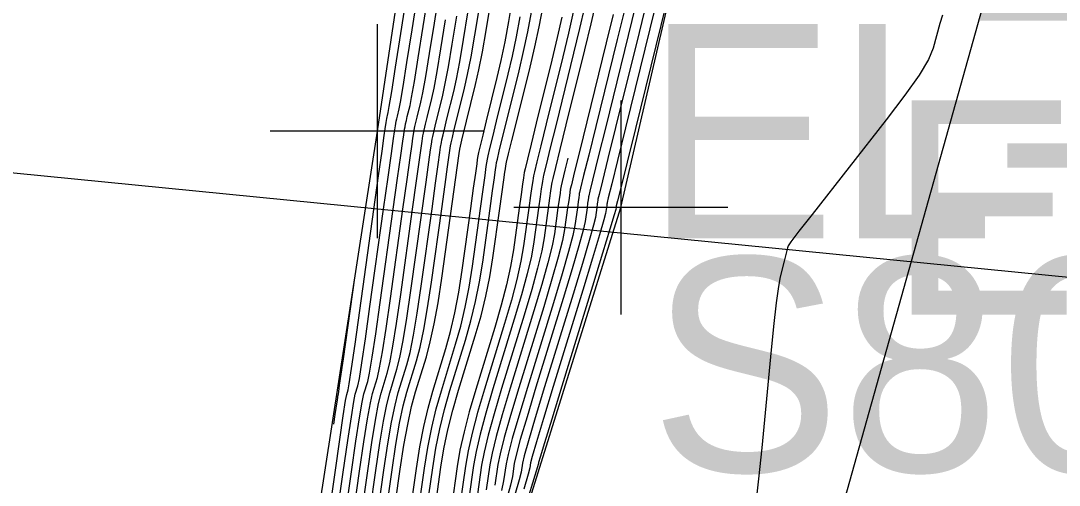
# Model space of a CAD drawing. Extents: x 1724534 to 1727318, y 657156 to 660047.
# Drawn here: x 1725529.4 to 1725548.81, y 659469.79 to 659478.46 of the extents above; entities that cross this region are included whole.
import ezdxf

# ---------------------------------------------------------------- set-up
doc = ezdxf.new("R2010")
doc.units = 0
for name, color, linetype in [('SURVEY - CONTOURS - Index with Text', 7, 'Continuous'), ('SURVEY - CONTOURS - Intermediate with optional Text', 7, 'Continuous'), ('SURVEY - DRAINAGE - Storm Sewer Text', 7, 'Continuous'), ('SURVEY - DTM - Breaklines', 7, 'Continuous'), ('SURVEY - DTM - Breaklines - Points - Elevations', 7, 'Continuous'), ('SURVEY - DTM - Breaklines - Points - Locators', 7, 'Continuous'), ('SURVEY - MISCELLANEOUS - Bottom of MH and CB - Points - Numbers', 7, 'Continuous'), ('SURVEY - NON-TRANSPORTATION - Features', 7, 'Continuous'), ('SURVEY - NON-TRANSPORTATION - Features - Points - Elevations', 7, 'Continuous'), ('SURVEY - NON-TRANSPORTATION - Features - Points - Locators', 7, 'Continuous'), ('SURVEY - UTILITIES - Fiber Optic Cable (Underground) with Text', 7, 'Continuous')]:
    doc.layers.add(name, color=color, linetype=linetype)

msp = doc.modelspace()

# ---------------------------------------------------------------- linework, layer by layer
at = {"layer": 'SURVEY - CONTOURS - Index with Text'}
for points in [[(1725541.313, 659478.921), (1725541.163, 659478.31), (1725540.705, 659476.461), (1725540.555, 659475.854), (1725540.448, 659475.419), (1725540.384, 659475.157), (1725540.362, 659475.069), (1725540.361, 659475.062), (1725540.36, 659475.054), (1725540.357, 659475.037), (1725540.354, 659475.01), (1725540.348, 659474.974), (1725540.333, 659474.864), (1725540.302, 659474.743), (1725540.221, 659474.464), (1725540.089, 659474.026), (1725539.907, 659473.43), (1725539.354, 659471.63), (1725539.172, 659471.034), (1725539.04, 659470.599), (1725538.959, 659470.323), (1725538.929, 659470.207), (1725538.915, 659470.11), (1725538.884, 659469.993), (1725538.802, 659469.715)], [(1725535.662, 659468.488), (1725535.885, 659470.055), (1725535.963, 659470.586), (1725536.031, 659471.005), (1725536.089, 659471.312), (1725536.137, 659471.507), (1725536.251, 659471.878), (1725536.298, 659472.074), (1725536.356, 659472.385), (1725536.424, 659472.811), (1725536.503, 659473.351), (1725536.725, 659474.946), (1725536.799, 659475.473), (1725536.904, 659476.214), (1725536.919, 659476.312), (1725536.928, 659476.361), (1725536.967, 659476.531), (1725536.997, 659476.653), (1725537.085, 659477.01), (1725537.126, 659477.202), (1725537.182, 659477.512), (1725537.254, 659477.939), (1725537.341, 659478.483)], [(1725539.628, 659475.899), (1725539.572, 659475.673), (1725539.52, 659475.458), (1725539.501, 659475.379), (1725539.497, 659475.35), (1725539.492, 659475.318), (1725539.481, 659475.243), (1725539.465, 659475.126), (1725539.443, 659474.967), (1725539.375, 659474.486), (1725539.333, 659474.26), (1725539.255, 659473.944), (1725539.141, 659473.538), (1725538.993, 659473.042), (1725538.55, 659471.599), (1725538.401, 659471.104), (1725538.288, 659470.7), (1725538.21, 659470.389), (1725538.168, 659470.169), (1725538.102, 659469.704)], [(1725535.253, 659470.928), (1725535.279, 659471.107), (1725535.318, 659471.382), (1725535.332, 659471.477), (1725535.337, 659471.49), (1725535.343, 659471.535), (1725535.361, 659471.659), (1725535.39, 659471.864), (1725535.43, 659472.149), (1725535.642, 659473.664)]]:
    msp.add_lwpolyline(points, dxfattribs=at)
at = {"layer": 'SURVEY - CONTOURS - Intermediate with optional Text'}
for points in [[(1725535.011, 659468.164), (1725535.276, 659470.024), (1725535.364, 659470.639), (1725535.429, 659471.086), (1725535.472, 659471.368), (1725535.493, 659471.483), (1725535.519, 659471.567), (1725535.54, 659471.684), (1725535.583, 659471.97), (1725535.649, 659472.425), (1725535.737, 659473.049), (1725536.001, 659474.94), (1725536.088, 659475.566), (1725536.153, 659476.025), (1725536.194, 659476.318), (1725536.212, 659476.445), (1725536.23, 659476.561), (1725536.237, 659476.601), (1725536.243, 659476.637), (1725536.249, 659476.667), (1725536.255, 659476.691), (1725536.269, 659476.75), (1725536.288, 659476.859), (1725536.334, 659477.141), (1725536.406, 659477.597), (1725536.506, 659478.227), (1725536.807, 659480.138)], [(1725535.174, 659468.245), (1725535.428, 659470.032), (1725535.513, 659470.625), (1725535.58, 659471.066), (1725535.627, 659471.354), (1725535.654, 659471.489), (1725535.702, 659471.645), (1725535.73, 659471.781), (1725535.777, 659472.074), (1725535.843, 659472.521), (1725535.928, 659473.125), (1725536.182, 659474.941), (1725536.266, 659475.543), (1725536.328, 659475.984), (1725536.368, 659476.266), (1725536.385, 659476.387), (1725536.403, 659476.499), (1725536.41, 659476.541), (1725536.419, 659476.586), (1725536.429, 659476.633), (1725536.44, 659476.682), (1725536.473, 659476.815), (1725536.498, 659476.945), (1725536.546, 659477.234), (1725536.618, 659477.683), (1725536.715, 659478.291), (1725537.004, 659480.126)], [(1725535.337, 659468.326), (1725535.58, 659470.039), (1725535.663, 659470.612), (1725535.73, 659471.046), (1725535.781, 659471.34), (1725535.815, 659471.495), (1725535.885, 659471.723), (1725535.919, 659471.879), (1725535.97, 659472.177), (1725536.037, 659472.618), (1725536.12, 659473.2), (1725536.363, 659474.943), (1725536.444, 659475.52), (1725536.503, 659475.943), (1725536.541, 659476.213), (1725536.558, 659476.33), (1725536.575, 659476.436), (1725536.583, 659476.481), (1725536.594, 659476.535), (1725536.608, 659476.599), (1725536.626, 659476.672), (1725536.677, 659476.88), (1725536.707, 659477.031), (1725536.758, 659477.327), (1725536.83, 659477.768), (1725536.923, 659478.355), (1725537.2, 659480.114)], [(1725535.499, 659468.407), (1725535.732, 659470.047), (1725535.813, 659470.599), (1725535.881, 659471.025), (1725535.935, 659471.326), (1725535.976, 659471.501), (1725536.068, 659471.8), (1725536.109, 659471.977), (1725536.163, 659472.281), (1725536.231, 659472.714), (1725536.311, 659473.276), (1725536.544, 659474.944), (1725536.621, 659475.496), (1725536.678, 659475.902), (1725536.715, 659476.16), (1725536.731, 659476.272), (1725536.747, 659476.374), (1725536.755, 659476.421), (1725536.769, 659476.485), (1725536.788, 659476.565), (1725536.811, 659476.663), (1725536.881, 659476.945), (1725536.916, 659477.116), (1725536.97, 659477.419), (1725537.042, 659477.853), (1725537.132, 659478.419), (1725537.397, 659480.102)], [(1725541.523, 659479.007), (1725541.367, 659478.375), (1725540.891, 659476.451), (1725540.735, 659475.82), (1725540.623, 659475.368), (1725540.556, 659475.097), (1725540.534, 659475.006), (1725540.533, 659475.002), (1725540.533, 659474.996), (1725540.531, 659474.987), (1725540.53, 659474.975), (1725540.525, 659474.939), (1725540.496, 659474.839), (1725540.414, 659474.568), (1725540.278, 659474.124), (1725540.09, 659473.508), (1725539.515, 659471.636), (1725539.326, 659471.02), (1725539.191, 659470.578), (1725539.109, 659470.31), (1725539.081, 659470.214), (1725539.078, 659470.191), (1725538.967, 659469.824), (1725538.83, 659469.378)], [(1725536.313, 659468.812), (1725536.493, 659470.085), (1725536.562, 659470.533), (1725536.633, 659470.924), (1725536.706, 659471.257), (1725536.78, 659471.532), (1725536.982, 659472.188), (1725537.056, 659472.465), (1725537.129, 659472.801), (1725537.2, 659473.197), (1725537.269, 659473.654), (1725537.595, 659475.984), (1725537.608, 659476.063), (1725537.645, 659476.231), (1725537.9, 659477.27), (1725537.963, 659477.546), (1725538.03, 659477.883), (1725538.101, 659478.28), (1725538.176, 659478.738)], [(1725536.638, 659468.975), (1725536.798, 659470.1), (1725536.862, 659470.507), (1725536.934, 659470.883), (1725537.014, 659471.229), (1725537.102, 659471.544), (1725537.347, 659472.344), (1725537.436, 659472.66), (1725537.516, 659473.009), (1725537.588, 659473.391), (1725537.652, 659473.805), (1725537.812, 659474.954), (1725537.865, 659475.334), (1725537.905, 659475.614), (1725537.93, 659475.792), (1725537.941, 659475.869), (1725537.952, 659475.939), (1725537.965, 659476), (1725537.995, 659476.129), (1725538.044, 659476.328), (1725538.109, 659476.595), (1725538.308, 659477.4), (1725538.382, 659477.718), (1725538.454, 659478.068), (1725538.524, 659478.451), (1725538.593, 659478.866)], [(1725537.126, 659469.218), (1725537.254, 659470.123), (1725537.311, 659470.467), (1725537.385, 659470.822), (1725537.476, 659471.187), (1725537.584, 659471.562), (1725537.896, 659472.576), (1725538.004, 659472.953), (1725538.095, 659473.321), (1725538.169, 659473.68), (1725538.226, 659474.032), (1725538.356, 659474.958), (1725538.43, 659475.49), (1725538.45, 659475.634), (1725538.459, 659475.696), (1725538.468, 659475.752), (1725538.483, 659475.819), (1725538.521, 659475.977), (1725538.582, 659476.226), (1725538.666, 659476.566), (1725538.92, 659477.595), (1725539.01, 659477.976), (1725539.09, 659478.347), (1725539.16, 659478.707)], [(1725539.938, 659478.718), (1725539.848, 659478.32), (1725539.735, 659477.855), (1725539.407, 659476.528), (1725539.299, 659476.091), (1725539.222, 659475.774), (1725539.174, 659475.579), (1725539.157, 659475.504), (1725539.151, 659475.465), (1725539.145, 659475.423), (1725539.131, 659475.325), (1725539.109, 659475.172), (1725539.08, 659474.964), (1725538.992, 659474.334), (1725538.945, 659474.067), (1725538.868, 659473.736), (1725538.762, 659473.343), (1725538.627, 659472.887), (1725538.228, 659471.587), (1725538.093, 659471.132), (1725537.987, 659470.741), (1725537.911, 659470.415), (1725537.863, 659470.153), (1725537.777, 659469.542)], [(1725540.15, 659478.81), (1725540.057, 659478.406), (1725539.939, 659477.92), (1725539.593, 659476.518), (1725539.479, 659476.057), (1725539.397, 659475.724), (1725539.347, 659475.518), (1725539.329, 659475.442), (1725539.324, 659475.408), (1725539.318, 659475.37), (1725539.306, 659475.284), (1725539.287, 659475.149), (1725539.262, 659474.965), (1725539.184, 659474.41), (1725539.139, 659474.163), (1725539.061, 659473.84), (1725538.952, 659473.441), (1725538.81, 659472.965), (1725538.389, 659471.593), (1725538.247, 659471.118), (1725538.138, 659470.721), (1725538.06, 659470.402), (1725538.016, 659470.161), (1725537.939, 659469.623)], [(1725540.895, 659478.749), (1725540.335, 659476.48), (1725540.197, 659475.921), (1725540.038, 659475.278), (1725540.018, 659475.193), (1725540.015, 659475.177), (1725540.013, 659475.16), (1725540.007, 659475.12), (1725539.998, 659475.057), (1725539.986, 659474.971), (1725539.95, 659474.712), (1725539.914, 659474.55), (1725539.834, 659474.256), (1725539.71, 659473.831), (1725539.541, 659473.275), (1725539.032, 659471.617), (1725538.864, 659471.062), (1725538.739, 659470.639), (1725538.66, 659470.349), (1725538.624, 659470.191), (1725538.59, 659469.948), (1725538.554, 659469.789), (1725538.474, 659469.497)], [(1725541.104, 659478.835), (1725540.959, 659478.245), (1725540.52, 659476.47), (1725540.376, 659475.887), (1725540.273, 659475.47), (1725540.211, 659475.218), (1725540.19, 659475.131), (1725540.188, 659475.119), (1725540.186, 659475.107), (1725540.182, 659475.078), (1725540.176, 659475.034), (1725540.167, 659474.972), (1725540.142, 659474.788), (1725540.108, 659474.646), (1725540.027, 659474.36), (1725539.899, 659473.929), (1725539.724, 659473.353), (1725539.193, 659471.623), (1725539.018, 659471.048), (1725538.89, 659470.619), (1725538.81, 659470.336), (1725538.777, 659470.199), (1725538.753, 659470.029), (1725538.719, 659469.891), (1725538.638, 659469.606)], [(1725535.825, 659468.569), (1725536.037, 659470.062), (1725536.113, 659470.573), (1725536.181, 659470.985), (1725536.243, 659471.298), (1725536.298, 659471.513), (1725536.433, 659471.956), (1725536.488, 659472.172), (1725536.55, 659472.489), (1725536.618, 659472.908), (1725536.694, 659473.427), (1725536.977, 659475.45), (1725537.029, 659475.819), (1725537.062, 659476.055), (1725537.077, 659476.157), (1725537.091, 659476.25), (1725537.101, 659476.301), (1725537.119, 659476.383), (1725537.146, 659476.497), (1725537.289, 659477.075), (1725537.335, 659477.288), (1725537.394, 659477.605), (1725537.465, 659478.024), (1725537.55, 659478.547)], [(1725535.987, 659468.65), (1725536.189, 659470.07), (1725536.263, 659470.56), (1725536.332, 659470.964), (1725536.397, 659471.284), (1725536.458, 659471.52), (1725536.616, 659472.033), (1725536.677, 659472.269), (1725536.743, 659472.593), (1725536.812, 659473.004), (1725536.886, 659473.503), (1725537.088, 659474.948), (1725537.155, 659475.427), (1725537.204, 659475.778), (1725537.235, 659476.002), (1725537.249, 659476.099), (1725537.263, 659476.188), (1725537.274, 659476.24), (1725537.295, 659476.332), (1725537.326, 659476.463), (1725537.368, 659476.634), (1725537.493, 659477.14), (1725537.544, 659477.374), (1725537.606, 659477.697), (1725537.677, 659478.11), (1725537.758, 659478.611)], [(1725536.15, 659468.731), (1725536.341, 659470.077), (1725536.412, 659470.546), (1725536.482, 659470.944), (1725536.551, 659471.271), (1725536.619, 659471.526), (1725536.799, 659472.111), (1725536.867, 659472.367), (1725536.936, 659472.697), (1725537.006, 659473.101), (1725537.077, 659473.578), (1725537.269, 659474.95), (1725537.332, 659475.404), (1725537.379, 659475.737), (1725537.409, 659475.95), (1725537.422, 659476.042), (1725537.435, 659476.126), (1725537.446, 659476.18), (1725537.47, 659476.282), (1725537.505, 659476.43), (1725537.553, 659476.624), (1725537.697, 659477.205), (1725537.754, 659477.46), (1725537.818, 659477.79), (1725537.889, 659478.195), (1725537.967, 659478.674)], [(1725536.801, 659469.056), (1725536.95, 659470.108), (1725537.012, 659470.494), (1725537.084, 659470.863), (1725537.168, 659471.215), (1725537.263, 659471.55), (1725537.53, 659472.421), (1725537.625, 659472.757), (1725537.709, 659473.113), (1725537.782, 659473.487), (1725537.843, 659473.881), (1725537.993, 659474.956), (1725538.043, 659475.311), (1725538.08, 659475.572), (1725538.103, 659475.739), (1725538.114, 659475.811), (1725538.124, 659475.877), (1725538.138, 659475.94), (1725538.171, 659476.079), (1725538.223, 659476.294), (1725538.295, 659476.586), (1725538.512, 659477.465), (1725538.591, 659477.804), (1725538.666, 659478.161), (1725538.736, 659478.537)], [(1725536.963, 659469.137), (1725537.102, 659470.115), (1725537.161, 659470.481), (1725537.235, 659470.843), (1725537.322, 659471.201), (1725537.424, 659471.556), (1725537.713, 659472.499), (1725537.815, 659472.855), (1725537.902, 659473.217), (1725537.975, 659473.584), (1725538.035, 659473.956), (1725538.175, 659474.957), (1725538.221, 659475.288), (1725538.255, 659475.531), (1725538.277, 659475.686), (1725538.287, 659475.753), (1725538.296, 659475.815), (1725538.31, 659475.879), (1725538.346, 659476.028), (1725538.402, 659476.26), (1725538.48, 659476.576), (1725538.716, 659477.53), (1725538.801, 659477.89), (1725538.878, 659478.254), (1725538.948, 659478.622)], [(1725539.514, 659478.532), (1725539.429, 659478.148), (1725539.328, 659477.725), (1725539.037, 659476.547), (1725538.941, 659476.159), (1725538.871, 659475.876), (1725538.829, 659475.699), (1725538.813, 659475.628), (1725538.805, 659475.58), (1725538.798, 659475.528), (1725538.781, 659475.408), (1725538.754, 659475.219), (1725538.718, 659474.961), (1725538.609, 659474.183), (1725538.557, 659473.874), (1725538.482, 659473.528), (1725538.383, 659473.148), (1725538.261, 659472.732), (1725537.906, 659471.575), (1725537.785, 659471.159), (1725537.686, 659470.782), (1725537.611, 659470.441), (1725537.559, 659470.138), (1725537.451, 659469.38)], [(1725539.726, 659478.625), (1725539.638, 659478.234), (1725539.532, 659477.79), (1725539.222, 659476.538), (1725539.12, 659476.125), (1725539.047, 659475.825), (1725539.001, 659475.639), (1725538.985, 659475.566), (1725538.978, 659475.523), (1725538.971, 659475.476), (1725538.956, 659475.367), (1725538.932, 659475.196), (1725538.899, 659474.963), (1725538.801, 659474.259), (1725538.751, 659473.97), (1725538.675, 659473.632), (1725538.573, 659473.245), (1725538.444, 659472.809), (1725538.067, 659471.581), (1725537.939, 659471.145), (1725537.837, 659470.761), (1725537.761, 659470.428), (1725537.711, 659470.146), (1725537.614, 659469.461)], [(1725540.476, 659478.577), (1725540.347, 659478.05), (1725539.838, 659475.989), (1725539.747, 659475.622), (1725539.693, 659475.398), (1725539.673, 659475.317), (1725539.657, 659475.202), (1725539.643, 659475.103), (1725539.624, 659474.968), (1725539.567, 659474.561), (1725539.527, 659474.357), (1725539.448, 659474.048), (1725539.331, 659473.636), (1725539.176, 659473.12), (1725538.71, 659471.605), (1725538.555, 659471.09), (1725538.438, 659470.68), (1725538.36, 659470.375), (1725538.32, 659470.176), (1725538.265, 659469.786)], [(1725540.685, 659478.663), (1725540.551, 659478.115), (1725540.149, 659476.49), (1725540.017, 659475.955), (1725539.923, 659475.571), (1725539.865, 659475.338), (1725539.845, 659475.255), (1725539.842, 659475.235), (1725539.839, 659475.212), (1725539.832, 659475.161), (1725539.82, 659475.08), (1725539.805, 659474.97), (1725539.758, 659474.637), (1725539.72, 659474.453), (1725539.641, 659474.152), (1725539.52, 659473.733), (1725539.358, 659473.197), (1725538.871, 659471.611), (1725538.709, 659471.076), (1725538.589, 659470.66), (1725538.51, 659470.362), (1725538.472, 659470.184), (1725538.427, 659469.867), (1725538.389, 659469.687)], [(1725546.63, 659478.569), (1725546.583, 659478.411), (1725546.459, 659477.953), (1725546.37, 659477.741), (1725546.194, 659477.446), (1725545.931, 659477.071), (1725545.582, 659476.613), (1725544.193, 659474.847), (1725543.947, 659474.531), (1725543.797, 659474.335), (1725543.745, 659474.261), (1725543.735, 659474.224), (1725543.728, 659474.197), (1725543.715, 659474.147), (1725543.696, 659474.073), (1725543.671, 659473.974), (1725543.595, 659473.679), (1725543.563, 659473.502), (1725543.522, 659473.194), (1725543.473, 659472.754), (1725543.416, 659472.183), (1725543.252, 659470.483), (1725543.194, 659469.908), (1725543.142, 659469.456)]]:
    msp.add_lwpolyline(points, dxfattribs=at)
at = {"layer": 'SURVEY - DRAINAGE - Storm Sewer Text'}
msp.add_lwpolyline([(1725564.368, 659472.151), (1725512.31, 659477.289), (1725498.622, 659424.328)], dxfattribs=at)
at = {"layer": 'SURVEY - DTM - Breaklines'}
msp.add_lwpolyline([(1725548.52, 659521.481), (1725540.965, 659497.216), (1725536.847, 659481.64), (1725536.065, 659476.4), (1725532.186, 659451.331), (1725527.526, 659426.779), (1725520.287, 659402.807), (1725512.005, 659379.174), (1725506.044, 659356.068), (1725503.268, 659330.772), (1725496.158, 659306.737), (1725491.301, 659280.213), (1725484.669, 659256.065), (1725478.26, 659232.056), (1725472.366, 659207.66), (1725466.542, 659183.359), (1725459.12, 659159.228), (1725454.379, 659134.473), (1725448.668, 659109.979), (1725442.764, 659085.69), (1725436.263, 659061.294), (1725431.444, 659036.269), (1725428.274, 659013.717), (1725429.417, 659007.151)], dxfattribs=at)
at = {"layer": 'SURVEY - DTM - Breaklines - Points - Locators'}
for p, q in [((1725536.065, 659478.4), (1725536.065, 659474.4)), ((1725538.065, 659476.4), (1725534.065, 659476.4))]:
    msp.add_line(p, q, dxfattribs=at)
at = {"layer": 'SURVEY - NON-TRANSPORTATION - Features'}
msp.add_lwpolyline([(1725478.626, 659231.962), (1725484.871, 659256.014), (1725491.647, 659280.125), (1725496.324, 659306.695), (1725504.184, 659330.541), (1725509.657, 659355.134), (1725515.881, 659378.125), (1725522.114, 659402.336), (1725528.356, 659426.565), (1725533.162, 659451.14), (1725540.618, 659474.976), (1725541.895, 659480.465), (1725545.325, 659497.45), (1725552.4, 659520.505), (1725557.595, 659544.875), (1725563.899, 659569.033), (1725569.664, 659593.303), (1725577.056, 659617.422)], dxfattribs=at)
at = {"layer": 'SURVEY - NON-TRANSPORTATION - Features - Points - Locators'}
for p, q in [((1725540.618, 659476.976), (1725540.618, 659472.976)), ((1725542.618, 659474.976), (1725538.618, 659474.976))]:
    msp.add_line(p, q, dxfattribs=at)
at = {"layer": 'SURVEY - UTILITIES - Fiber Optic Cable (Underground) with Text'}
msp.add_lwpolyline([(1725620.739, 659775.717), (1725611.515, 659729.876), (1725595.678, 659670.817), (1725588.852, 659637.987), (1725579.945, 659608.985), (1725572.052, 659574.699), (1725561.954, 659530.586), (1725538.949, 659448.715), (1725526.808, 659392.271), (1725505.744, 659313.434), (1725493.556, 659248.407)], dxfattribs=at)

# ---------------------------------------------------------------- texts
at = {"layer": 'SURVEY - DTM - Breaklines - Points - Elevations'}
msp.add_text('EL-569.77', height=4, dxfattribs=at).set_placement((1725541.065, 659474.4))
at = {"layer": 'SURVEY - MISCELLANEOUS - Bottom of MH and CB - Points - Numbers'}
msp.add_text('S8001', height=4, dxfattribs=at).set_placement((1725541.162, 659470.042))
at = {"layer": 'SURVEY - NON-TRANSPORTATION - Features - Points - Elevations'}
for s, p in [('EL-543.94', (1725546.895, 659478.465)), ('EL-543.51', (1725545.618, 659472.976))]:
    msp.add_text(s, height=4, dxfattribs=at).set_placement(p)

doc.saveas('drawing.dxf')
